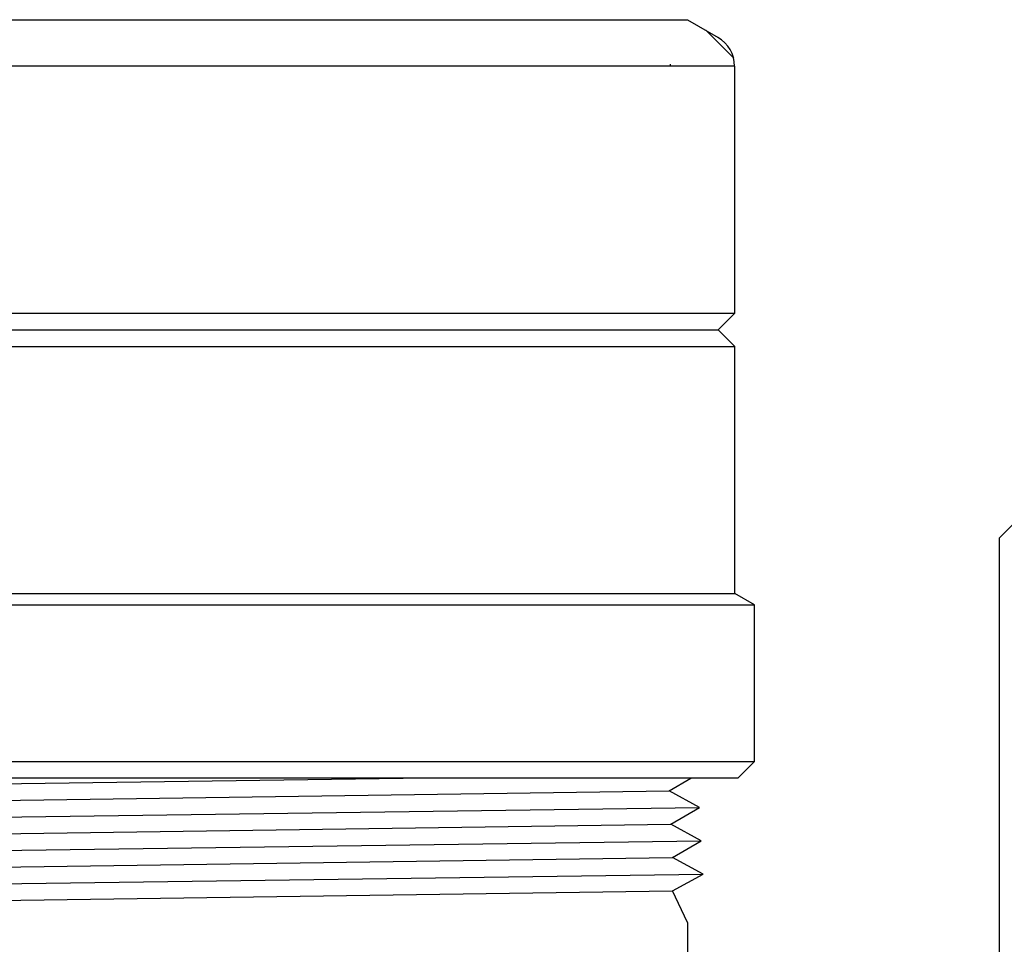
# Model space of a CAD drawing. Extents: x -169 to 2224, y 0 to 2796.
# Tile 377 of 530: x 1799.18 to 1802.87, y 974.29 to 977.75. Entities that reach past the tile are written whole.
import ezdxf

# ---------------------------------------------------------------- set-up
doc = ezdxf.new("R2010")
doc.units = 0
doc.header["$MEASUREMENT"] = 0
doc.header["$PDSIZE"] = 1
doc.layers.get('DEFPOINTS').update_dxf_attribs({"linetype": 'CONTINUOUS'})
for name, color, linetype in [('DIM', 3, 'CONTINUOUS'), ('GALV-4', 4, 'CONTINUOUS'), ('SPILL-BUCKET', 1, 'CONTINUOUS'), ('SWIVEL-ADAPTOR', 1, 'CONTINUOUS')]:
    doc.layers.add(name, color=color, linetype=linetype)
doc.styles.add('SIMPLEX', font='simplex')
doc.dimstyles.new('DIM64', dxfattribs={"dimscale": 64, "dimtxt": 0.09375, "dimasz": 0.09375, "dimexe": 0.0625, "dimexo": 0.0625, "dimgap": 0.046875, "dimtad": 1, "dimdec": 4, "dimzin": 3, "dimdsep": 46, "dimlunit": 4, "dimtxsty": 'SIMPLEX', "dimcen": 0, "dimclrd": 256, "dimclre": 256, "dimclrt": 256, "dimadec": 0, "dimazin": 0, "dimtfac": 1, "dimtdec": 4, "dimtmove": 0, "dimatfit": 3, "dimfxl": 1, "dimfrac": 2, "dimtolj": 1, "dimtzin": 0, "dimarcsym": 0})

# ---------------------------------------------------------------- blocks, each defined once
blk = doc.blocks.new('*D48')
at = {"layer": 'DEFPOINTS', "color": 0, "transparency": 16777216}
for p in [(2031.7725, 978.296), (1368.5472, 978.0147), (2031.7725, 700.5233)]:
    blk.add_point(p, dxfattribs=at)
at = {"layer": 'DIM', "lineweight": -2, "transparency": 16777216}
for p, q in [((2031.7725, 974.296), (2031.7725, 696.5233)), ((1368.5472, 974.0147), (1368.5472, 696.5233)), ((1374.5472, 700.5233), (2025.7725, 700.5233))]:
    blk.add_line(p, q, dxfattribs=at)
at = {"layer": 'DIM', "transparency": 16777216}
for points in [[(1374.5472, 701.5233), (1374.5472, 699.5233), (1368.5472, 700.5233)], [(2025.7725, 701.5233), (2025.7725, 699.5233), (2031.7725, 700.5233)]]:
    blk.add_solid(points, dxfattribs=at)
at = {"layer": 'DIM', "transparency": 16777216, "insert": (1700.1599, 708.0947), "char_height": 6, "attachment_point": 5, "style": 'SIMPLEX'}
blk.add_mtext('\\A1;55\'-3 1/4" (F.V. TANK SLAB)', dxfattribs=at)

msp = doc.modelspace()

# ---------------------------------------------------------------- linework, layer by layer
at = {"layer": 'GALV-4', "color": 7, "linetype": 'Continuous'}
for p, q in [((1797.14669, 974.8624), (1800.62119, 974.9098)), ((1797.25358, 974.79994), (1801.61751, 974.8624)), ((1797.13973, 974.73748), (1801.73119, 974.79994)), ((1797.24696, 974.67502), (1801.62413, 974.73748)), ((1797.13277, 974.61257), (1801.73815, 974.67502)), ((1797.24033, 974.55011), (1801.63075, 974.61257)), ((1797.12646, 974.48747), (1801.74511, 974.55011)), ((1797.23371, 974.42519), (1801.63075, 974.48775))]:
    msp.add_line(p, q, dxfattribs=at)
at = {"layer": 'GALV-4', "linetype": 'Continuous'}
for p, q in [((1801.61751, 974.8624), (1801.69852, 974.9098)), ((1801.73119, 974.79994), (1801.61751, 974.8624)), ((1801.62413, 974.73748), (1801.73119, 974.79994)), ((1801.73815, 974.67502), (1801.62413, 974.73748)), ((1801.63075, 974.61257), (1801.73815, 974.67502)), ((1801.74511, 974.55011), (1801.63075, 974.61257)), ((1801.63075, 974.48775), (1801.74511, 974.55011)), ((1801.6872, 974.36946), (1801.63075, 974.48775))]:
    msp.add_line(p, q, dxfattribs=at)
at = {"layer": 'GALV-4'}
msp.add_line((1801.6872, 974.36946), (1801.6872, 972.86965), dxfattribs=at)
at = {"layer": 'SPILL-BUCKET', "linetype": 'Continuous'}
msp.add_lwpolyline([(1802.91732, 975.87141), (1802.85486, 975.80896), (1802.85486, 971.72175), (1803.04723, 971.72175)], dxfattribs=at)
at = {"layer": 'SWIVEL-ADAPTOR', "color": 7}
for p, q in [((1797.18714, 977.75126), (1801.68833, 977.75126)), ((1801.86402, 977.577), (1797.01145, 977.577)), ((1797.01092, 976.65179), (1801.86348, 976.65179)), ((1797.01092, 976.52679), (1801.86348, 976.52679)), ((1796.9372, 975.55884), (1801.9372, 975.55884)), ((1796.9372, 974.9723), (1801.9372, 974.9723))]:
    msp.add_line(p, q, dxfattribs=at)
at = {"layer": 'SWIVEL-ADAPTOR', "linetype": 'Continuous'}
for p, q in [((1801.6872, 977.75061), (1801.80098, 977.68491)), ((1801.6872, 977.75061), (1801.80098, 977.68491)), ((1801.85974, 977.60692), (1801.75558, 977.71162)), ((1801.6247, 977.58235), (1801.61989, 977.58235)), ((1801.6247, 977.58235), (1801.61989, 977.58235)), ((1801.86348, 976.65179), (1801.86348, 977.577)), ((1801.86348, 976.65179), (1801.86348, 977.577)), ((1801.86348, 976.65179), (1801.80098, 976.58929)), ((1801.80098, 976.58929), (1801.86348, 976.52679)), ((1801.86348, 975.60158), (1801.86348, 976.52679)), ((1801.86348, 975.60158), (1801.86348, 976.52679)), ((1801.9372, 975.55884), (1801.86348, 975.60158)), ((1801.9372, 975.55884), (1801.86348, 975.60158)), ((1801.9372, 974.9723), (1801.9372, 975.55884)), ((1801.9372, 974.9723), (1801.9372, 975.55884)), ((1801.8747, 974.9098), (1801.9372, 974.9723)), ((1801.8747, 974.9098), (1801.9372, 974.9723)), ((1801.8747, 974.9098), (1796.9997, 974.9098))]:
    msp.add_line(p, q, dxfattribs=at)
at = {"layer": 'SWIVEL-ADAPTOR'}
for p, q in [((1797.07342, 976.58929), (1801.80098, 976.58929)), ((1797.01092, 975.60158), (1801.86348, 975.60158))]:
    msp.add_line(p, q, dxfattribs=at)
at = {"layer": 'SWIVEL-ADAPTOR', "linetype": 'Continuous'}
msp.add_arc((1801.73848, 977.577), 0.12447, 0, 59.92024, dxfattribs=at)
msp.add_arc((1801.73848, 977.577), 0.12447, 0, 59.92024, dxfattribs=at)

# ---------------------------------------------------------------- dimensions: what is measured, and where the dimension line sits
at = {"layer": 'DIM'}
dim = msp.add_linear_dim(base=(2031.77254, 700.52328), p1=(1368.54722, 978.01471), p2=(2031.77254, 978.29596), angle=0, text='<> (F.V. TANK SLAB)', dimstyle='DIM64', dxfattribs=at)
dim.commit()
dim.dimension.update_dxf_attribs({"geometry": '*D48', "text_midpoint": (1700.15988, 708.09471)})

doc.saveas('drawing.dxf')
